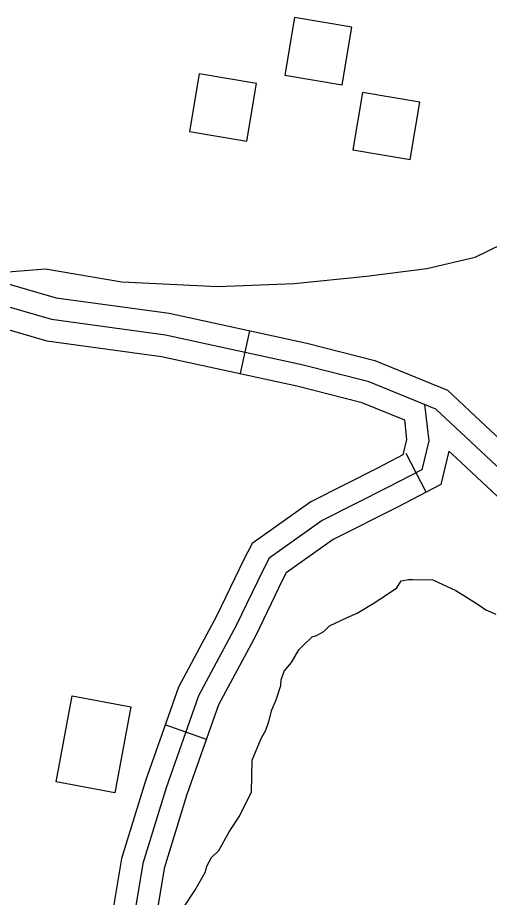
# Model space of a CAD drawing. Extents: x 3192986 to 3230865, y 867483 to 892886.
# Drawn here: x 3206869 to 3207193, y 888854 to 889459 of the extents above; entities that cross this region are included whole.
import ezdxf

# ---------------------------------------------------------------- set-up
doc = ezdxf.new("R2010")
doc.units = 0
for name, color, linetype in [('V-BLDG-OTLN', 7, 'Continuous'), ('V-ROAD-CNTR', 7, 'Continuous'), ('V-SITE-VEGE', 7, 'Continuous'), ('V-TOPO-SHOR', 7, 'Continuous')]:
    doc.layers.add(name, color=color, linetype=linetype)

msp = doc.modelspace()

# ---------------------------------------------------------------- linework, layer by layer
at = {"layer": 'V-BLDG-OTLN'}
for points in [[(3207052.4748581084, 889419.4641333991), (3207091.9187792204, 889412.8181466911), (3207098.564765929, 889452.2620678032), (3207059.120844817, 889458.9080545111)], [(3206986.884989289, 889380.7382108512), (3207026.328910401, 889374.0922241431), (3207032.974897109, 889413.5361452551), (3206993.530975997, 889420.1821319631)], [(3207099.161764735, 889367.9672363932), (3207138.605685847, 889361.321249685), (3207145.251672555, 889400.7651707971), (3207105.807751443, 889407.411157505)], [(3206895.258172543, 888933.768104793), (3206906.276150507, 888992.906986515), (3206946.626069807, 888985.390001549), (3206935.608091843, 888926.251119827)]]:
    msp.add_lwpolyline(points, close=True, dxfattribs=at)
at = {"layer": 'V-ROAD-CNTR'}
for p, q in [((3207028.1109068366, 889243.7704847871), (3207021.7499195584, 889214.4525434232)), ((3207149.7446635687, 889132.9147064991), (3207135.9116912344, 889159.5346532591)), ((3206998.5659659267, 888962.9730463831), (3206970.268022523, 888972.935026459))]:
    msp.add_line(p, q, dxfattribs=at)
for points in [[(3206499.6169638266, 889326.6653189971), (3206622.8567173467, 889310.4453514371), (3206733.4974960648, 889301.9763683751), (3206808.547345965, 889291.4733893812), (3206895.1961726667, 889266.3674395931), (3206972.9820170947, 889255.7304608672), (3207067.561827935, 889235.2115019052), (3207114.283734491, 889223.2995257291), (3207164.415634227, 889202.8885665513), (3207190.6925816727, 889178.3036157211), (3207228.736505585, 889142.9346864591), (3207275.0304129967, 889106.5857591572), (3207324.2613145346, 889076.4258194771), (3207360.3732423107, 889060.1808519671), (3207395.224172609, 889060.501851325), (3207445.115072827, 889069.106834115), (3207481.502000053, 889096.046780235), (3207522.206918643, 889140.746690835), (3207548.062866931, 889175.6936209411), (3207592.037778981, 889226.534519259), (3207649.1116648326, 889273.1834259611), (3207689.717583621, 889300.1033721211), (3207719.499524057, 889326.1893199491)], [(3206482.728997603, 889313.7583448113), (3206621.304720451, 889295.5203812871), (3206731.8844992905, 889287.0563982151), (3206805.404352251, 889276.7674187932), (3206892.076178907, 889251.6544690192), (3206970.372022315, 889240.947490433), (3207064.1178348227, 889220.6095311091), (3207109.580743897, 889209.018554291), (3207156.1916506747, 889190.0415922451), (3207180.4616021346, 889167.333637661), (3207218.981525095, 889131.5227092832), (3207266.452430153, 889094.2497838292), (3207317.2383285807, 889063.136846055), (3207357.2202486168, 889045.1508820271), (3207396.577169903, 889045.5138813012), (3207451.176060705, 889054.930862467), (3207491.605979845, 889084.8638026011), (3207533.810895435, 889131.2117099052), (3207559.7818434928, 889166.312639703), (3207602.534757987, 889215.7405408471), (3207658.024647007, 889261.0954501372), (3207698.844565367, 889288.157396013), (3207729.3825042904, 889314.906342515)], [(3207165.219632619, 889161.0536502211), (3207170.230622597, 889156.3636596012), (3207209.2265446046, 889120.1107321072), (3207257.8744473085, 889081.913808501), (3207310.2153426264, 889049.847872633), (3207354.067254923, 889030.1209120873), (3207397.930167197, 889030.525911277), (3207457.237048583, 889040.7548908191), (3207501.709959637, 889073.6808249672), (3207545.414872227, 889121.676728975), (3207571.500820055, 889156.9316584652), (3207613.0317369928, 889204.9465624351), (3207666.937629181, 889249.007474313), (3207707.971547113, 889276.2114199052), (3207739.265484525, 889303.6233650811)], [(3206495.584971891, 889296.9373784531), (3206619.7527235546, 889280.5954111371), (3206730.2715025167, 889272.1364280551), (3206802.261358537, 889262.061448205), (3206888.9561851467, 889236.941498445), (3206967.7620275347, 889226.1645199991), (3207060.673841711, 889206.007560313), (3207104.8777533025, 889194.7375828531), (3207134.710693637, 889182.5926071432)], [(3207148.607665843, 889193.1295860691), (3207151.4666601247, 889168.0406362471), (3207146.740669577, 889148.2576758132), (3207123.5387159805, 889136.2016999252), (3207078.098806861, 889113.2907457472), (3207041.758879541, 889087.5227972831), (3207037.5648879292, 889079.3908135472), (3207019.1619247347, 889041.2878897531), (3206993.190976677, 888992.8769865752), (3206970.976021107, 888929.7721127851), (3206954.9470531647, 888877.654217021), (3206945.7310715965, 888822.612327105)], [(3207134.710693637, 889182.5926071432), (3207136.264690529, 889168.9616344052), (3207133.743695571, 889158.4086555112), (3207116.7037296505, 889149.5546732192), (3207070.340822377, 889126.1777199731), (3207030.101902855, 889097.6457770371), (3207024.142914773, 889086.0918001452), (3207005.792951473, 889048.0978761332), (3206979.4260042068, 888998.948974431), (3206956.727049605, 888934.4691033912), (3206940.3170824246, 888881.1122101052), (3206931.1331007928, 888826.2593198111)], [(3207165.219632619, 889161.0536502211), (3207159.7376435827, 889138.106696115), (3207130.3737023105, 889122.8487266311), (3207085.856791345, 889100.403771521), (3207053.415856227, 889077.3998175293), (3207050.986861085, 889072.6898269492), (3207032.530897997, 889034.4779033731), (3207006.9559491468, 888986.804998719), (3206985.224992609, 888925.075122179), (3206969.577023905, 888874.1962239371), (3206960.3290424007, 888818.965334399)]]:
    msp.add_lwpolyline(points, dxfattribs=at)
at = {"layer": 'V-SITE-VEGE'}
for p, q in [((3207129.411, 889067.0809999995), (3207132.4760000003, 889071.9859999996)), ((3207132.4760000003, 889071.9859999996), (3207137.4530000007, 889072.8909999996)), ((3207137.4530000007, 889072.8909999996), (3207140.431, 889072.8399999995)), ((3207140.431, 889072.8399999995), (3207154.3200000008, 889072.5899999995)), ((3207154.3200000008, 889072.5899999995), (3207161.214, 889069.4919999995)), ((3207161.214, 889069.4919999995), (3207170.074, 889065.3629999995)), ((3207122.378, 889062.2439999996), (3207129.411, 889067.0809999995)), ((3207170.074, 889065.3629999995), (3207174.981, 889062.2989999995)), ((3207102.303000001, 889049.6979999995), (3207113.3420000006, 889056.4499999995)), ((3207113.3420000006, 889056.4499999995), (3207122.378, 889062.2439999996)), ((3207174.981, 889062.2989999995), (3207184.7970000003, 889056.1689999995)), ((3207184.7970000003, 889056.1689999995), (3207190.678, 889052.0939999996)), ((3207190.678, 889052.0939999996), (3207197.5700000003, 889048.9929999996)), ((3207083.294, 889041.1039999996), (3207095.305, 889046.8449999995)), ((3207095.305, 889046.8449999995), (3207102.303000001, 889049.6979999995)), ((3207079.2550000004, 889037.2069999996), (3207083.2940000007, 889041.1039999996)), ((3207065.1850000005, 889027.5299999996), (3207071.245, 889033.3769999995)), ((3207071.245, 889033.3769999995), (3207074.242, 889034.3169999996)), ((3207074.242, 889034.3169999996), (3207079.2550000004, 889037.2069999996)), ((3207062.156, 889024.6079999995), (3207065.1850000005, 889027.5299999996)), ((3207057.036, 889015.7659999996), (3207062.156, 889024.6079999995)), ((3207051.9700000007, 889009.9029999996), (3207057.036, 889015.7659999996)), ((3207049.8780000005, 889003.9839999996), (3207051.9700000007, 889009.9029999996)), ((3207049.809, 889000.0149999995), (3207049.878, 889003.9839999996)), ((3207046.6550000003, 888990.1459999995), (3207049.809, 889000.0149999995)), ((3207043.5560000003, 888983.2539999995), (3207046.6550000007, 888990.1459999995)), ((3207041.428000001, 888975.3509999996), (3207043.5560000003, 888983.2539999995)), ((3207039.3390000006, 888969.4359999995), (3207041.428000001, 888975.3509999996)), ((3207036.2550000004, 888963.5339999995), (3207039.339, 888969.4359999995)), ((3207030.0370000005, 888948.7579999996), (3207036.2550000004, 888963.5339999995)), ((3207029.648, 888926.9279999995), (3207030.0370000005, 888948.7579999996)), ((3207021.411, 888910.2019999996), (3207029.648, 888926.9279999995)), ((3207014.2720000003, 888899.4129999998), (3207021.411, 888910.2019999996)), ((3207007.098, 888886.6379999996), (3207014.2720000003, 888899.4129999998)), ((3206998.9650000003, 888875.8649999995), (3207002.0470000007, 888881.7659999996)), ((3207002.0470000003, 888881.7659999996), (3207007.098, 888886.6379999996)), ((3206997.9020000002, 888871.9149999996), (3206998.965, 888875.8649999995)), ((3206990.7260000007, 888859.1389999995), (3206997.9020000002, 888871.9149999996)), ((3206983.5870000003, 888848.3479999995), (3206990.7260000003, 888859.1389999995))]:
    msp.add_line(p, q, dxfattribs=at)
at = {"layer": 'V-TOPO-SHOR'}
msp.add_lwpolyline([(3206499.4138234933, 889314.8847642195), (3206722.741224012, 889304.427839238), (3206824.576339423, 889281.3658629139), (3206888.0671358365, 889286.2623803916), (3206940.3907017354, 889277.4760460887), (3207006.558789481, 889274.0712394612), (3207058.990135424, 889276.3174106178), (3207108.6903000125, 889281.3486531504), (3207150.116085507, 889286.4607307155), (3207183.2944369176, 889294.4117696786), (3207211.010425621, 889307.9329513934), (3207216.6614034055, 889321.6696931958), (3207236.210793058, 889346.3042154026), (3207236.2377380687, 889349.0623417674)], dxfattribs=at)

doc.saveas('drawing.dxf')
